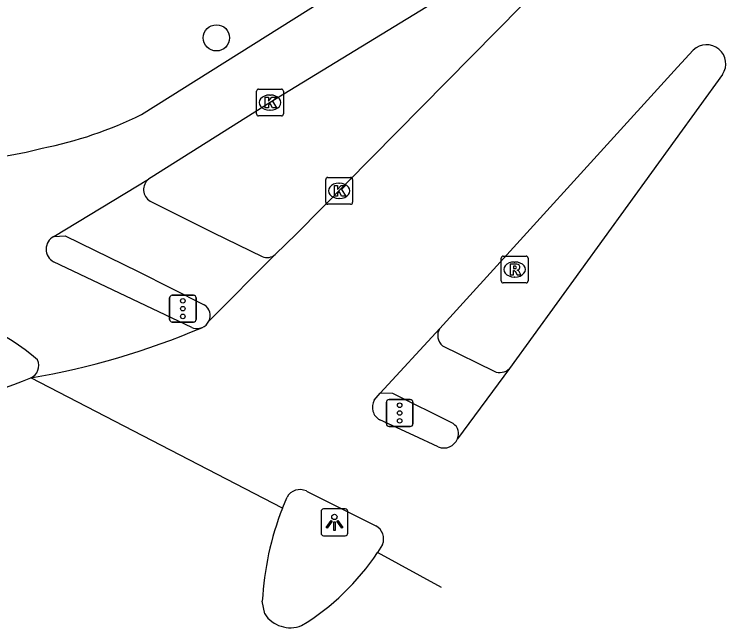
# Model space of a CAD drawing. Extents: x 160107 to 160928, y 382056 to 382918.
# Drawn here: x 160344.92 to 160371.43, y 382062.11 to 382084.96 of the extents above; entities that cross this region are included whole.
import ezdxf

# ---------------------------------------------------------------- set-up
doc = ezdxf.new("R2010")
doc.units = 0
for name, color, linetype in [('IMGEO_Boom', 7, 'Continuous'), ('IMGEO_Fietspad_gesloten', 7, 'Continuous'), ('IMGEO_Kolk', 7, 'Continuous'), ('IMGEO_Lichtpunt', 7, 'Continuous'), ('IMGEO_Rijbaan_lokaal_gesloten', 7, 'Continuous'), ('IMGEO_Rijbaan_regionaal_gesloten', 7, 'Continuous'), ('IMGEO_Rioolput', 7, 'Continuous'), ('IMGEO_Verkeersregelinstallatiepaal', 7, 'Continuous'), ('IMGEO_Voetpad_open', 7, 'Continuous')]:
    doc.layers.add(name, color=color, linetype=linetype)

msp = doc.modelspace()

# ---------------------------------------------------------------- linework, layer by layer
at = {"layer": 'IMGEO_Boom'}
msp.add_circle((160352.456, 382084.079), 0.489, dxfattribs=at)
at = {"layer": 'IMGEO_Fietspad_gesloten'}
for points in [[(160349.662, 382081.225), (160361.551, 382088.699), (160363.786, 382090.244)], [(160363.693, 382087.323), (160354.453, 382081.67), (160350.031, 382078.883), (160349.927, 382078.817)], [(160346.398, 382076.677), (160349.927, 382078.817)], [(160351.539, 382073.289), (160346.39, 382075.741)], [(160351.917, 382073.284), (160351.822, 382073.256)]]:
    msp.add_lwpolyline(points, dxfattribs=at)
for centre, radius, start, end in [((160343.148, 382094.363), 14.664, 281.0739, 296.3715), ((160342.623, 382092.258), 12.733, 270.51, 285.2183), ((160346.639, 382076.207), 0.528, 117.1155, 241.9051), ((160340.472, 382065.969), 8.103, 48.9675, 114.8715), ((160351.734, 382073.727), 0.48, 246.0703, 280.6275), ((160345.344, 382071.872), 0.494, 293.1869, 25.0395)]:
    msp.add_arc(centre, radius, start, end, dxfattribs=at)
at = {"layer": 'IMGEO_Kolk'}
for p, q in [((160354.027, 382082.17), (160354.879, 382082.17)), ((160353.952, 382081.244), (160353.952, 382082.096)), ((160354.44, 382081.95), (160354.465, 382081.95)), ((160354.953, 382082.096), (160354.953, 382081.244)), ((160354.463, 382081.39), (160354.438, 382081.39)), ((160354.879, 382081.17), (160354.027, 382081.17)), ((160356.529, 382077.955), (160356.529, 382078.807)), ((160356.604, 382078.881), (160357.456, 382078.881)), ((160357.53, 382078.807), (160357.53, 382077.955)), ((160357.017, 382078.661), (160357.042, 382078.661)), ((160357.04, 382078.101), (160357.015, 382078.101)), ((160357.456, 382077.881), (160356.604, 382077.881))]:
    msp.add_line(p, q, dxfattribs=at)
for points in [[(160354.027, 382082.17), (160354.879, 382082.17)], [(160353.952, 382081.244), (160353.952, 382082.096)], [(160354.953, 382082.096), (160354.953, 382081.244)], [(160354.273, 382081.87), (160354.396, 382081.87), (160354.396, 382081.719), (160354.526, 382081.87), (160354.69, 382081.87), (160354.544, 382081.719), (160354.697, 382081.47), (160354.545, 382081.47), (160354.46, 382081.634), (160354.396, 382081.567), (160354.396, 382081.47), (160354.273, 382081.47), (160354.273, 382081.87)], [(160354.879, 382081.17), (160354.027, 382081.17)], [(160356.529, 382077.955), (160356.529, 382078.807)], [(160356.604, 382078.881), (160357.456, 382078.881)], [(160357.53, 382078.807), (160357.53, 382077.955)], [(160356.85, 382078.581), (160356.973, 382078.581), (160356.973, 382078.43), (160357.103, 382078.581), (160357.267, 382078.581), (160357.121, 382078.43), (160357.274, 382078.181), (160357.122, 382078.181), (160357.037, 382078.345), (160356.973, 382078.278), (160356.973, 382078.181), (160356.85, 382078.181), (160356.85, 382078.581)], [(160357.456, 382077.881), (160356.604, 382077.881)]]:
    msp.add_lwpolyline(points, dxfattribs=at)
for centre, start, end in [((160354.029, 382082.094), 91.552, 178.448), ((160354.029, 382082.094), 91.552, 178.448), ((160354.877, 382082.094), 1.552, 88.448), ((160354.877, 382082.094), 1.552, 88.448), ((160354.029, 382081.246), 181.552, 268.448), ((160354.029, 382081.246), 181.552, 268.448), ((160354.877, 382081.246), 271.552, 358.448), ((160354.877, 382081.246), 271.552, 358.448), ((160356.606, 382078.805), 91.552, 178.448), ((160356.606, 382078.805), 91.552, 178.448), ((160357.454, 382078.805), 1.552, 88.448), ((160357.454, 382078.805), 1.552, 88.448), ((160356.606, 382077.957), 181.552, 268.448), ((160356.606, 382077.957), 181.552, 268.448), ((160357.454, 382077.957), 271.552, 358.448), ((160357.454, 382077.957), 271.552, 358.448)]:
    msp.add_arc(centre, 0.0765, start, end, dxfattribs=at)
for centre, major_axis, ratio, start_param, end_param in [((160354.439, 382081.67), (-0.387, 0.002), 0.722429, 4.712389, 7.853982), ((160354.464, 382081.67), (-0.39, 0.002), 0.717154, 1.570796, 4.712389), ((160357.016, 382078.381), (-0.387, 0.002), 0.722429, 4.712389, 7.853982), ((160357.041, 382078.381), (-0.39, 0.002), 0.717154, 1.570796, 4.712389)]:
    msp.add_ellipse(centre, major_axis=major_axis, ratio=ratio, start_param=start_param, end_param=end_param, dxfattribs=at)
at = {"layer": 'IMGEO_Lichtpunt'}
for p, q in [((160357.255, 382066.532), (160356.447, 382066.532)), ((160357.255, 382066.532), (160356.447, 382066.532)), ((160356.353, 382066.437), (160356.353, 382065.63)), ((160356.353, 382066.437), (160356.353, 382065.63)), ((160357.349, 382065.63), (160357.349, 382066.437)), ((160357.349, 382065.63), (160357.349, 382066.437)), ((160356.447, 382065.536), (160357.255, 382065.536)), ((160356.447, 382065.536), (160357.255, 382065.536))]:
    msp.add_line(p, q, dxfattribs=at)
for points in [[(160356.727, 382066.101), (160356.766, 382066.073), (160356.578, 382065.811), (160356.54, 382065.838), (160356.727, 382066.101)], [(160356.829, 382066.053), (160356.876, 382066.053), (160356.876, 382065.731), (160356.829, 382065.731), (160356.829, 382066.053)], [(160356.939, 382066.073), (160356.977, 382066.1), (160357.164, 382065.838), (160357.125, 382065.81), (160356.939, 382066.073)]]:
    msp.add_lwpolyline(points, dxfattribs=at)
msp.add_circle((160356.852, 382066.235), 0.0994, dxfattribs=at)
for centre, start, end in [((160356.447, 382066.437), 90, 180), ((160356.447, 382066.437), 90, 180), ((160357.255, 382066.437), 0, 90), ((160357.255, 382066.437), 0, 90), ((160356.447, 382065.63), 180, 270), ((160356.447, 382065.63), 180, 270), ((160357.255, 382065.63), 270, 0), ((160357.255, 382065.63), 270, 360)]:
    msp.add_arc(centre, 0.0946, start, end, dxfattribs=at)
at = {"layer": 'IMGEO_Rijbaan_lokaal_gesloten'}
for points in [[(160364.77, 382086.246), (160355.443, 382076.784), (160354.65, 382076.013)], [(160360.781, 382073.256), (160369.629, 382082.983), (160370.221, 382083.625)], [(160371.313, 382082.715), (160363.373, 382071.759)], [(160354.65, 382076.013), (160352.174, 382073.529)], [(160358.551, 382070.842), (160360.781, 382073.256)], [(160363.373, 382071.759), (160361.441, 382069.148)], [(160358.339, 382070.583), (160358.551, 382070.842)], [(160360.72, 382068.842), (160359.811, 382069.263), (160358.543, 382069.848)], [(160355.806, 382067.2), (160358.39, 382065.903)], [(160354.916, 382066.555), (160355.087, 382066.967)], [(160358.645, 382065.208), (160358.455, 382064.907)]]:
    msp.add_lwpolyline(points, dxfattribs=at)
for centre, radius, start, end in [((160370.717, 382083.11), 0.715, 326.4698, 133.9191), ((160351.737, 382073.73), 0.481, 291.9797, 335.2816), ((160340.817, 382099.393), 28.371, 279.5786, 293.0321), ((160358.803, 382070.316), 0.536, 150.1109, 240.9132), ((160360.926, 382069.358), 0.556, 248.198, 337.7957), ((160355.57, 382066.704), 0.55, 64.5158, 151.3952), ((160358.134, 382065.415), 0.551, 337.9433, 62.3536)]:
    msp.add_arc(centre, radius, start, end, dxfattribs=at)
at = {"layer": 'IMGEO_Rijbaan_regionaal_gesloten'}
for points in [[(160354.916, 382066.555), (160345.538, 382071.418)], [(160360.836, 382063.609), (160358.455, 382064.907)], [(160354.254, 382062.628), (160354.166, 382063.097)]]:
    msp.add_lwpolyline(points, dxfattribs=at)
for centre, radius, start, end in [((160337.205, 382091.644), 21.875, 264.4611, 292.3901), ((160365.262, 382062.501), 11.112, 158.6014, 176.9241), ((160350.936, 382069.883), 9.016, 301.3708, 326.5016), ((160355.212, 382063.245), 1.14, 212.7892, 291.5191)]:
    msp.add_arc(centre, radius, start, end, dxfattribs=at)
at = {"layer": 'IMGEO_Rioolput'}
for p, q in [((160363.065, 382075.024), (160363.065, 382075.876)), ((160363.14, 382075.95), (160363.992, 382075.95)), ((160364.066, 382075.876), (160364.066, 382075.024)), ((160363.553, 382075.73), (160363.578, 382075.73)), ((160363.576, 382075.17), (160363.551, 382075.17)), ((160363.992, 382074.95), (160363.14, 382074.95))]:
    msp.add_line(p, q, dxfattribs=at)
for points in [[(160363.065, 382075.024), (160363.065, 382075.876)], [(160363.14, 382075.95), (160363.992, 382075.95)], [(160364.066, 382075.876), (160364.066, 382075.024)], [(160363.654, 382075.648), (160363.402, 382075.65), (160363.402, 382075.25)], [(160363.58, 382075.569), (160363.526, 382075.569), (160363.526, 382075.488)], [(160363.402, 382075.25), (160363.526, 382075.25), (160363.526, 382075.412), (160363.537, 382075.412)], [(160363.526, 382075.488), (160363.578, 382075.488)], [(160363.584, 382075.383), (160363.655, 382075.25), (160363.795, 382075.25), (160363.73, 382075.376)], [(160363.992, 382074.95), (160363.14, 382074.95)]]:
    msp.add_lwpolyline(points, dxfattribs=at)
for centre, radius, start, end in [((160363.142, 382075.874), 0.0765, 91.552, 178.448), ((160363.142, 382075.874), 0.0765, 91.552, 178.448), ((160363.99, 382075.874), 0.0765, 1.552, 88.448), ((160363.99, 382075.874), 0.0765, 1.552, 88.448), ((160363.586, 382075.473), 0.0964, 77.0061, 93.1865), ((160363.6, 382075.53), 0.0378, 276.6634, 79.6772), ((160363.653, 382075.538), 0.109, 350.3612, 89.416), ((160363.536, 382075.359), 0.0533, 26.0293, 88.6989), ((160363.562, 382075.677), 0.19, 274.7715, 282.9687), ((160363.651, 382075.538), 0.112, 277.5842, 350.9817), ((160363.635, 382075.323), 0.108, 29.5134, 73.7905), ((160363.142, 382075.026), 0.0765, 181.552, 268.448), ((160363.142, 382075.026), 0.0765, 181.552, 268.448), ((160363.99, 382075.026), 0.0765, 271.552, 358.448), ((160363.99, 382075.026), 0.0765, 271.552, 358.448)]:
    msp.add_arc(centre, radius, start, end, dxfattribs=at)
for centre, major_axis, ratio, start_param, end_param in [((160363.552, 382075.45), (-0.387, 0.002), 0.722429, 4.712389, 7.853982), ((160363.577, 382075.45), (-0.39, 0.002), 0.717154, 1.570796, 4.712389)]:
    msp.add_ellipse(centre, major_axis=major_axis, ratio=ratio, start_param=start_param, end_param=end_param, dxfattribs=at)
at = {"layer": 'IMGEO_Verkeersregelinstallatiepaal'}
for p, q in [((160350.81, 382074.493), (160351.6, 382074.493)), ((160351.6, 382074.493), (160350.81, 382074.493)), ((160350.71, 382073.593), (160350.71, 382074.393)), ((160350.71, 382074.393), (160350.71, 382073.593)), ((160351.7, 382074.393), (160351.7, 382073.593)), ((160351.7, 382073.593), (160351.7, 382074.393)), ((160351.6, 382073.493), (160350.81, 382073.493)), ((160350.81, 382073.493), (160351.6, 382073.493)), ((160358.788, 382069.704), (160358.788, 382070.504)), ((160358.788, 382070.504), (160358.788, 382069.704)), ((160358.888, 382070.604), (160359.678, 382070.604)), ((160359.678, 382070.604), (160358.888, 382070.604)), ((160359.778, 382070.504), (160359.778, 382069.704)), ((160359.778, 382069.704), (160359.778, 382070.504)), ((160359.678, 382069.604), (160358.888, 382069.604)), ((160358.888, 382069.604), (160359.678, 382069.604))]:
    msp.add_line(p, q, dxfattribs=at)
for centre in [(160351.205, 382074.283), (160351.205, 382073.993), (160351.205, 382073.703), (160359.283, 382070.394), (160359.283, 382070.104), (160359.283, 382069.814)]:
    msp.add_circle(centre, 0.085, dxfattribs=at)
for centre, start, end in [((160350.81, 382074.393), 90, 180), ((160350.81, 382074.393), 90, 180), ((160351.6, 382074.393), 0, 90), ((160351.6, 382074.393), 360, 90), ((160350.81, 382073.593), 180, 270), ((160350.81, 382073.593), 180, 270), ((160351.6, 382073.593), 270, 0), ((160351.6, 382073.593), 270, 0), ((160358.888, 382070.504), 90, 180), ((160358.888, 382070.504), 90, 180), ((160359.678, 382070.504), 0, 90), ((160359.678, 382070.504), 360, 90), ((160358.888, 382069.704), 180, 270), ((160358.888, 382069.704), 180, 270), ((160359.678, 382069.704), 270, 0), ((160359.678, 382069.704), 270, 0)]:
    msp.add_arc(centre, 0.1, start, end, dxfattribs=at)
at = {"layer": 'IMGEO_Voetpad_open'}
for points in [[(160349.984, 382077.997), (160352.35, 382076.821), (160354.163, 382075.939)], [(160346.398, 382076.677), (160346.816, 382076.703), (160349.543, 382075.373), (160352.005, 382074.132)], [(160360.879, 382072.605), (160362.802, 382071.659)], [(160361.281, 382069.709), (160359.024, 382070.833), (160358.551, 382070.842)]]:
    msp.add_lwpolyline(points, dxfattribs=at)
for centre, radius, start, end in [((160350.245, 382078.427), 0.503, 129.1781, 238.7747), ((160354.349, 382076.351), 0.453, 245.669, 311.611), ((160351.767, 382073.74), 0.459, 332.6196, 58.6931), ((160361.188, 382072.984), 0.489, 146.2549, 230.8669), ((160363.013, 382072.134), 0.52, 246.0273, 313.8398), ((160361.017, 382069.33), 0.462, 336.754, 55.0828)]:
    msp.add_arc(centre, radius, start, end, dxfattribs=at)

doc.saveas('drawing.dxf')
